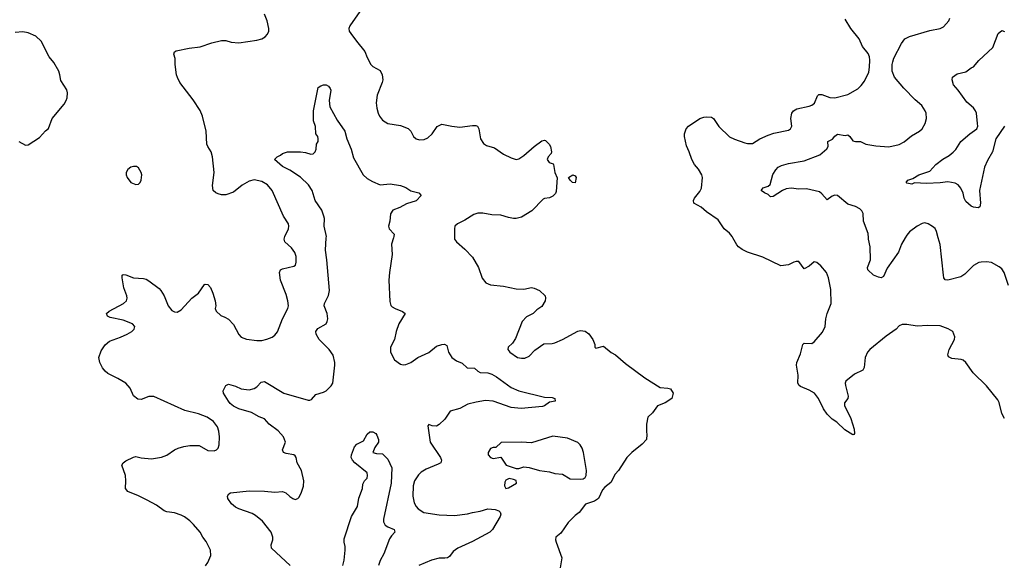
# Model space of a CAD drawing. Header units: inches. Extents: x 1839270 to 1929235, y 762242 to 910350.
# Tile 277 of 362: x 1854825 to 1862489, y 887467 to 891698. Entities that reach past the tile are written whole.
import ezdxf

# ---------------------------------------------------------------- set-up
doc = ezdxf.new("R2010")
doc.units = ezdxf.units.IN
doc.header["$MEASUREMENT"] = 0
for name, color, linetype in [('B8858', 7, 'Continuous'), ('B8859', 7, 'Continuous'), ('B8868', 7, 'Continuous'), ('B8869', 7, 'Continuous')]:
    doc.layers.add(name, color=color, linetype=linetype)

msp = doc.modelspace()

# ---------------------------------------------------------------- linework, layer by layer
at = {"layer": 'B8858', "color": 5}
for points, elevation in [([(1856271.9, 887448.1), (1856290, 887472), (1856312.9, 887527.1), (1856309.2, 887570), (1856275.9, 887635.9), (1856250, 887669), (1856229.4, 887710), (1856178.4, 887770), (1856150, 887796.2), (1856108.5, 887828.5), (1856081.5, 887841.5), (1856030, 887859.2), (1855970, 887867.9), (1855950, 887875.4), (1855890, 887918.9), (1855818, 887958), (1855750, 887992.6), (1855666.7, 888026.7), (1855648.3, 888048.3), (1855652.4, 888110), (1855649.7, 888150), (1855619.6, 888230), (1855629.3, 888250), (1855650, 888263.8), (1855710, 888293), (1855730, 888297.1), (1855770, 888288), (1855850, 888280.4), (1855927.9, 888292.1), (1855970, 888308), (1856029.3, 888350), (1856057.8, 888362.2), (1856103.3, 888376.7), (1856150, 888384.6), (1856222.9, 888382.9), (1856290, 888346), (1856338, 888342), (1856358, 888350), (1856370, 888362), (1856378.4, 888390), (1856379.6, 888450), (1856376.3, 888496.3), (1856363.6, 888530), (1856333.6, 888570), (1856284.9, 888604.9), (1856217, 888630), (1856110, 888657.4), (1855870, 888764.2), (1855830, 888765.4), (1855770, 888742), (1855743.9, 888743.9), (1855710.9, 888770.9), (1855684.2, 888830), (1855650, 888869.6), (1855590, 888906), (1855510, 888943.7), (1855490, 888961.2), (1855470, 888989.2), (1855449.7, 889030), (1855442, 889070), (1855458.8, 889121.2), (1855490, 889167.3), (1855523, 889197), (1855610, 889226), (1855662, 889250), (1855699, 889270), (1855717.2, 889290), (1855721.2, 889310), (1855702, 889330), (1855630, 889359.5), (1855530, 889379.3), (1855508.7, 889390), (1855502, 889410), (1855522, 889430), (1855634, 889490), (1855657.2, 889510), (1855662.7, 889530), (1855659.3, 889550), (1855635.1, 889610), (1855622, 889690), (1855624, 889710), (1855630, 889714.8), (1855650, 889712.7), (1855712.1, 889687.9), (1855790, 889683), (1855810, 889678), (1855830, 889665.5), (1855910, 889606), (1855924.4, 889590), (1855949, 889549), (1855981.6, 889470), (1856010, 889434), (1856030, 889424), (1856050, 889420.7), (1856081, 889439), (1856163.7, 889530), (1856218, 889570), (1856264.2, 889635.8), (1856270, 889640.7), (1856290, 889637.3), (1856310, 889614), (1856328.5, 889570), (1856345.5, 889510), (1856350.8, 889470), (1856347.3, 889450), (1856354.8, 889430), (1856390, 889394.8), (1856422.5, 889382.5), (1856450, 889366), (1856490, 889326), (1856530, 889246.8), (1856550, 889228), (1856590, 889210.4), (1856670, 889201.3), (1856710, 889202), (1856750, 889210.6), (1856790, 889227.7), (1856810, 889242), (1856832.2, 889267.7), (1856869.8, 889370), (1856912.3, 889450), (1856916.2, 889470), (1856912.2, 889510), (1856898.8, 889558.8), (1856855.1, 889670), (1856847.3, 889730), (1856856, 889750), (1856870, 889759.3), (1856960.2, 889779.8), (1856971.5, 889788.5), (1856977.6, 889810), (1856976.1, 889856.1), (1856966.3, 889886.3), (1856941.7, 889921.7), (1856889.6, 889970), (1856883.6, 889990), (1856885.8, 890000)], 680), ([(1856930, 887449.7), (1856785.8, 887585.8), (1856783.5, 887610), (1856794.7, 887650), (1856795.1, 887670), (1856781.6, 887710), (1856714.5, 887794.5), (1856659.6, 887839.6), (1856634.9, 887854.9), (1856529.8, 887889.8), (1856503.8, 887903.8), (1856474, 887930), (1856446, 887970), (1856442.7, 887990), (1856451.9, 888008.1), (1856465.4, 888014.6), (1856610, 888030.2), (1856730, 888028.5), (1856810, 888021.1), (1856870, 888025.5), (1856896.4, 888016.4), (1856926.6, 887986.6), (1856950, 887971), (1856970, 887964.7), (1856990, 887971.3), (1856999.3, 887980.7), (1857018.4, 888021.6), (1857033, 888067), (1857036.9, 888110), (1857017.6, 888190), (1856986, 888250), (1856977.6, 888290), (1856970, 888302.7), (1856959, 888310), (1856900.4, 888320.4), (1856879.5, 888330), (1856871.6, 888350), (1856894, 888410), (1856877.7, 888450), (1856836.9, 888496.9), (1856767.2, 888550), (1856730, 888592.1), (1856690, 888606.5), (1856630, 888640.6), (1856529.6, 888670), (1856488.2, 888690), (1856464, 888710), (1856449.7, 888730), (1856411.1, 888790), (1856409.3, 888809.3), (1856430, 888850.2), (1856450, 888861.2), (1856505.9, 888845.9), (1856550, 888825.7), (1856610, 888817.6), (1856650, 888828.2), (1856670, 888840.5), (1856703.5, 888876.5), (1856730, 888882.4), (1856880.7, 888790), (1857070, 888735.5), (1857083.7, 888736.3), (1857096.9, 888743.1), (1857130, 888782), (1857190, 888798.4), (1857210, 888808.5), (1857250, 888847.2), (1857261.6, 888870), (1857278.5, 889010), (1857278.3, 889030), (1857265.9, 889085.9), (1857233.3, 889130), (1857155.1, 889210), (1857133.6, 889250), (1857129.6, 889270), (1857145.9, 889294.1), (1857209.7, 889330.3), (1857219.6, 889350), (1857223, 889370), (1857217.7, 889410), (1857195.1, 889470), (1857196.9, 889490), (1857228.3, 889551.7), (1857237.4, 889590), (1857216.2, 889830), (1857204.9, 889904.9), (1857211.8, 890000)], 660), ([(1857735.3, 890000), (1857719.5, 889950), (1857724.9, 889870), (1857702.8, 889730), (1857699.6, 889670), (1857704.9, 889504.9), (1857714, 889474), (1857724.2, 889464.2), (1857746.8, 889450), (1857805.8, 889425.8), (1857826, 889410), (1857775.8, 889330), (1857754.4, 889270), (1857743.1, 889210), (1857710.5, 889150), (1857710.5, 889110), (1857742, 889050), (1857790, 889018), (1857810, 889010.6), (1857830, 889013), (1857869.3, 889030), (1857923.7, 889070), (1858010, 889106.7), (1858070, 889157.5), (1858110, 889171.2), (1858131.7, 889171.7), (1858150, 889161), (1858163.8, 889110), (1858187.7, 889070), (1858224.1, 889044.1), (1858270, 889023.6), (1858307.7, 888987.7), (1858366.5, 888986.5), (1858390, 888962.8), (1858410, 888952.6), (1858470, 888950.1), (1858499, 888939), (1858537.1, 888917.1), (1858650, 888836.5), (1858710, 888808.1), (1858910, 888759.3), (1858970, 888757.1), (1858990.8, 888750), (1858992, 888730), (1858950, 888720.7), (1858910, 888691.6), (1858893.4, 888686.6), (1858729.1, 888670.9), (1858650, 888679.8), (1858510, 888728.1), (1858450, 888733.6), (1858378, 888722), (1858314.3, 888705.7), (1858250, 888673), (1858174.8, 888650), (1858135.5, 888590), (1858090, 888546.6), (1858070, 888535.1), (1858036.5, 888536.5), (1858010, 888548), (1858002, 888538), (1858020.7, 888410), (1858099.3, 888290), (1858108, 888270), (1858102, 888250), (1858082.3, 888237.7), (1857990, 888200.4), (1857950, 888175.8), (1857930, 888155.6), (1857898.9, 888110), (1857886.7, 888070), (1857884.9, 887990), (1857896.7, 887936.7), (1857910.4, 887910), (1857928, 887890), (1857970, 887862.6), (1858090, 887844.2), (1858210, 887837.6), (1858310, 887851.5), (1858350, 887862.8), (1858410, 887871.8), (1858470, 887890.4), (1858525.1, 887885.1), (1858554.9, 887874.9), (1858565.2, 887865.2), (1858570.6, 887850), (1858564.9, 887830), (1858504.4, 887730), (1858485.5, 887710), (1858350, 887635.4), (1858235.8, 887584.2), (1858200.3, 887559.7), (1858170, 887520.9), (1858154.8, 887510), (1858133.9, 887506.1), (1858090, 887507.6), (1858029.3, 887490.7), (1857931.5, 887448.5)], 660), ([(1858210.4, 890000), (1858210.7, 889990), (1858224.9, 889970), (1858290, 889913), (1858349.1, 889849.1), (1858395.3, 889770), (1858425.5, 889685.5), (1858453.4, 889650), (1858490, 889633.4), (1858590, 889625.3), (1858690, 889602.3), (1858750, 889601.1), (1858810, 889612.4), (1858830, 889608.5), (1858871.4, 889591.4), (1858914, 889550), (1858919.1, 889530), (1858915.5, 889510), (1858890, 889466.6), (1858850, 889439.3), (1858820.7, 889410), (1858770, 889385.6), (1858737.1, 889350), (1858684.1, 889215.9), (1858659.9, 889180.1), (1858626.8, 889150), (1858624, 889130), (1858640.7, 889110), (1858701, 889070), (1858730, 889063), (1858755.9, 889064.1), (1858790, 889078.8), (1858833.8, 889126.2), (1858905.4, 889174.6), (1858970, 889177.1), (1858990, 889183), (1859050, 889208.2), (1859170, 889273.4), (1859190, 889278), (1859227, 889273), (1859254.1, 889254.1), (1859287.3, 889210), (1859301, 889170), (1859302, 889150), (1859310, 889142), (1859370, 889156), (1859428.8, 889108.8), (1859462.8, 889090), (1859540.9, 889020.9), (1859690.5, 888910.5), (1859810, 888834.8), (1859870.6, 888830.6), (1859890, 888824.7), (1859910.8, 888790), (1859901, 888750), (1859850, 888716), (1859788.5, 888691.5), (1859750, 888639), (1859715.3, 888604.7), (1859704, 888550), (1859702.8, 888490), (1859707.3, 888470), (1859704, 888430), (1859670, 888393.2), (1859591, 888330), (1859550.5, 888289.5), (1859486.8, 888190), (1859459.9, 888160.1), (1859425.2, 888094.8), (1859380.5, 888059.5), (1859361.4, 888038.6), (1859331, 887970), (1859298, 887950), (1859230, 887927), (1859178.8, 887861.2), (1859150, 887839.3), (1859094.7, 887785.3), (1859038, 887702), (1858998, 887670), (1858996, 887650), (1859001, 887630), (1859044, 887510), (1859031, 887431)], 680), ([(1857339.2, 887450), (1857349.8, 887490), (1857359.8, 887570), (1857358.4, 887598.4), (1857349.6, 887630.4), (1857350, 887658), (1857408.5, 887831.5), (1857455.6, 887910), (1857465.7, 887974.3), (1857492.3, 888050), (1857496, 888084), (1857508.7, 888110), (1857528.7, 888130), (1857533.2, 888150), (1857528.7, 888170), (1857432.7, 888250), (1857416, 888270), (1857406, 888290), (1857406.6, 888310), (1857430, 888373.4), (1857450, 888393.4), (1857500.2, 888419.8), (1857530, 888471.3), (1857549.3, 888490.7), (1857574, 888490), (1857596.9, 888476.9), (1857605.4, 888465.4), (1857618, 888430), (1857618, 888410), (1857590, 888368), (1857574, 888330), (1857602, 888322), (1857650, 888318), (1857690, 888278), (1857721.6, 888210), (1857715.3, 888090), (1857655.8, 887810), (1857658, 887790), (1857670, 887764.9), (1857690.2, 887750.2), (1857739.1, 887730), (1857745.5, 887710), (1857718.4, 887681.6), (1857703.2, 887656.8), (1857658.9, 887541.1), (1857631.5, 887488.5), (1857618.4, 887450)], 640)]:
    msp.add_lwpolyline(points, dxfattribs=dict(at, elevation=elevation))
at = {"layer": 'B8858', "color": 5, "elevation": 680}
for points in [[(1858976.2, 888456.2), (1858810, 888403.6), (1858730, 888409.5), (1858573.4, 888406.6), (1858530.6, 888369.4), (1858510, 888367.6), (1858490, 888359.6), (1858470.4, 888330), (1858472.4, 888310), (1858490, 888290.4), (1858510, 888283), (1858570, 888292), (1858612, 888230), (1858690, 888205.5), (1858710, 888205.5), (1858750, 888217.3), (1858790, 888213.4), (1858872, 888190), (1858950, 888179.1), (1858990, 888165.5), (1859050, 888160.4), (1859110, 888124.9), (1859190, 888120.5), (1859210, 888124), (1859226, 888134), (1859234, 888150), (1859238, 888190), (1859214, 888330), (1859202.7, 888362.7), (1859188.7, 888388.7), (1859170, 888407.6), (1859090, 888439.6)], [(1858634.2, 888125.8), (1858610, 888115.1), (1858601.4, 888098.6), (1858598.4, 888070), (1858610, 888049.1), (1858630, 888055.5), (1858692.1, 888090), (1858690.6, 888110.6), (1858670, 888119.7)]]:
    msp.add_lwpolyline(points, close=True, dxfattribs=at)
at = {"layer": 'B8859', "color": 5}
for points, elevation in [([(1857491.2, 891788.8), (1857394, 891650), (1857387.4, 891630), (1857390.3, 891610), (1857403.1, 891590), (1857445.7, 891530), (1857511, 891451), (1857530, 891404), (1857559.3, 891350), (1857574.7, 891334.7), (1857630, 891302.8), (1857647.7, 891270), (1857650.4, 891230.4), (1857646.4, 891210), (1857608, 891110), (1857600.5, 891050), (1857603.8, 891010), (1857614.9, 890970), (1857626.1, 890946.1), (1857650, 890916.3), (1857691.3, 890890), (1857790, 890874), (1857850, 890852.4), (1857868.5, 890830), (1857890.5, 890790), (1857910, 890770.5), (1857937.5, 890762.5), (1857974.2, 890765.8), (1858001.5, 890778.5), (1858036, 890810), (1858074, 890866), (1858110, 890884.9), (1858188.7, 890868.7), (1858250, 890862.6), (1858350, 890876), (1858374.9, 890874.9), (1858388.5, 890868.5), (1858399.3, 890850), (1858412.2, 890772.2), (1858434.6, 890734.6), (1858459.9, 890719.9), (1858519.9, 890699.9), (1858590, 890650.8), (1858650, 890622), (1858690, 890610.7), (1858710, 890614), (1858750, 890640.7), (1858830, 890710.7), (1858890, 890756), (1858910, 890761), (1858916.8, 890756.8), (1858946.8, 890730), (1858958, 890710), (1858965.5, 890670), (1858962.5, 890657.5), (1858938, 890630), (1858930.4, 890610), (1858947.1, 890587.1), (1858976.4, 890576.4), (1858980.7, 890570), (1858990.5, 890510), (1859007.7, 890467.7), (1858999.9, 890360.1), (1858994.7, 890345.3), (1858975.3, 890324.7), (1858950, 890312), (1858910, 890306), (1858899.9, 890300.1), (1858810.6, 890210), (1858730, 890162), (1858690, 890152), (1858670, 890152), (1858630, 890158.4), (1858570, 890176.3), (1858500.1, 890180.1), (1858430, 890192.8), (1858390, 890192.4), (1858359.3, 890180.7), (1858290, 890137.6), (1858231.9, 890108.1), (1858213.4, 890090), (1858208.5, 890071.5), (1858210.4, 890000)], 680), ([(1856885.8, 890000), (1856888, 890010), (1856917.4, 890070), (1856920.5, 890090), (1856917.6, 890110), (1856878, 890170), (1856789.6, 890370), (1856752.9, 890412.9), (1856710, 890438), (1856650, 890451.1), (1856610, 890442.4), (1856556.3, 890410), (1856490, 890355.4), (1856430, 890335.5), (1856394.7, 890334.7), (1856370, 890341.5), (1856352, 890350), (1856331.6, 890370), (1856326.9, 890406.9), (1856339.8, 890510), (1856325.7, 890630), (1856314.3, 890670), (1856288.4, 890710), (1856281, 890730), (1856276.5, 890830), (1856247.8, 890947.8), (1856230, 890991.6), (1856174.6, 891074.6), (1856071.3, 891210), (1856052.3, 891247.7), (1856046.3, 891270), (1856035.1, 891350), (1856035.6, 891395.6), (1856025.1, 891430), (1856031.3, 891448.7), (1856043.6, 891456.4), (1856143.9, 891476.1), (1856230, 891486), (1856321.1, 891518.9), (1856397, 891537), (1856430, 891537.1), (1856470, 891524), (1856530, 891518), (1856670, 891539.3), (1856708.7, 891550), (1856734.9, 891565.1), (1856754.9, 891585.1), (1856764.5, 891610), (1856765.1, 891630), (1856751.5, 891690), (1856730, 891741.2)], 680), ([(1854818, 890750), (1854870, 890720.7), (1854890, 890724), (1854979.1, 890780.9), (1855026.7, 890833.3), (1855049.6, 890850.4), (1855076.9, 890930), (1855170, 891041.6), (1855187.8, 891070), (1855195.1, 891090), (1855198.4, 891130), (1855192.8, 891152.8), (1855144.9, 891224.9), (1855138.7, 891270), (1855130, 891297.2), (1855090, 891365.2), (1855055.1, 891410), (1854991.3, 891530), (1854950, 891569.5), (1854890, 891596.9), (1854850, 891603.6), (1854790, 891597.6)], 720), ([(1857211.8, 890000), (1857212.5, 890010), (1857195.1, 890090), (1857197.3, 890150), (1857193.7, 890170), (1857176.2, 890216.2), (1857124.7, 890290), (1857101.3, 890370), (1857074.1, 890414.1), (1857010, 890472.7), (1856927.6, 890527.6), (1856870, 890556.2), (1856809.2, 890610), (1856828, 890630), (1856855.5, 890644.5), (1856870, 890658), (1856910, 890671), (1857010.5, 890670.5), (1857050, 890664), (1857090, 890650.8), (1857110, 890654.8), (1857125.2, 890670), (1857132.3, 890690), (1857135.1, 890730), (1857149.3, 890750), (1857149.4, 890770), (1857144.5, 890790), (1857129.6, 890810), (1857127.5, 890867.5), (1857111.5, 890911.5), (1857112.8, 890990), (1857149.4, 891170), (1857170, 891184.7), (1857190, 891192), (1857210, 891192), (1857230, 891182), (1857242, 891162), (1857246, 891150), (1857233, 891070), (1857239.9, 891019.9), (1857297.5, 890917.5), (1857354.9, 890830), (1857370.3, 890770), (1857404.7, 890690), (1857423.2, 890623.2), (1857499.3, 890490), (1857530, 890463), (1857570, 890438), (1857630, 890413.4), (1857710, 890421.6), (1857790, 890407), (1857831.6, 890391.6), (1857870, 890365.5), (1857931.3, 890350), (1857951.3, 890330), (1857910, 890287.3), (1857836.1, 890263.9), (1857784.4, 890235.6), (1857730, 890214.5), (1857712, 890188), (1857707, 890130), (1857695.3, 890090), (1857700.4, 890070), (1857739.3, 890030), (1857738.4, 890010), (1857735.3, 890000)], 660)]:
    msp.add_lwpolyline(points, dxfattribs=dict(at, elevation=elevation))
for points, elevation in [([(1855710, 890555.1), (1855690.5, 890549.5), (1855667.9, 890532.1), (1855654.8, 890510), (1855654.8, 890490), (1855662.8, 890470), (1855690, 890431), (1855730, 890414.8), (1855750, 890418.8), (1855764, 890430), (1855771.5, 890448.5), (1855775.1, 890490), (1855769.5, 890510), (1855750, 890545.2), (1855734.9, 890554.9)], 720), ([(1859150, 890428.7), (1859128, 890430), (1859110, 890448), (1859098, 890470), (1859130, 890490.7), (1859150, 890482), (1859156, 890470)], 680)]:
    msp.add_lwpolyline(points, close=True, dxfattribs=dict(at, elevation=elevation))
at = {"layer": 'B8868', "color": 5}
for points, elevation in [([(1862490, 888595.1), (1862470, 888632.7), (1862450, 888719), (1862439.8, 888739.8), (1862350, 888847.3), (1862245.6, 888950), (1862189.4, 889030), (1862170, 889047), (1862153.9, 889053.9), (1862081.1, 889061.1), (1862054.8, 889074.8), (1862049.4, 889090), (1862060.7, 889130), (1862101.2, 889210), (1862104, 889230), (1862088.7, 889270), (1862051.7, 889291.7), (1861990, 889314.5), (1861890, 889317.6), (1861811.5, 889311.5), (1861730, 889326.6), (1861694.4, 889325.6), (1861670, 889314), (1861646.8, 889290), (1861570, 889235.8), (1861442, 889130), (1861425.5, 889110), (1861406.4, 889070), (1861398.4, 888990), (1861388.8, 888971.2), (1861322, 888938), (1861256.3, 888883.7), (1861250.3, 888870), (1861252.4, 888850), (1861272.9, 888767.1), (1861270, 888748.7), (1861244, 888716), (1861244.5, 888695.5), (1861294.3, 888594.3), (1861320.4, 888510), (1861322, 888478), (1861318, 888470), (1861310, 888467), (1861246.8, 888506.8), (1861186.3, 888566.3), (1861150, 888589.6), (1861110, 888628.2), (1861081.2, 888670), (1861042.3, 888750), (1861011.2, 888790), (1860970, 888813.5), (1860902.5, 888842.5), (1860892.3, 888850), (1860882, 888870), (1860885.1, 888930), (1860871.8, 889008.2), (1860873.6, 889030), (1860903.5, 889096.5), (1860921.6, 889170), (1860930, 889180.5), (1860990, 889178.5), (1861009.6, 889190), (1861075.1, 889264.9), (1861094, 889310), (1861100.4, 889370), (1861109.7, 889410), (1861141.3, 889490), (1861139.3, 889599.3), (1861121.2, 889690), (1861105.2, 889730), (1861061.2, 889781.2), (1861029.3, 889809.3), (1861010, 889812.7), (1860970, 889779.5), (1860930, 889759.3), (1860890, 889816), (1860870, 889816), (1860852, 889810), (1860810, 889789), (1860750, 889782), (1860609.3, 889850), (1860489, 889889), (1860448.3, 889908.3), (1860419.7, 889930), (1860406.1, 889946.1), (1860376.5, 890000)], 680), ([(1861717.5, 890000), (1861690, 889951.8), (1861665.8, 889890), (1861577.1, 889762.9), (1861550, 889699.7), (1861530.1, 889689.9), (1861510, 889693.3), (1861471.8, 889710), (1861426.3, 889750), (1861423.1, 889770), (1861447.4, 889830), (1861444.5, 889930), (1861431.8, 889990), (1861431.4, 890000)], 660), ([(1862522.3, 889630), (1862487.1, 889730), (1862470, 889758.4), (1862450, 889775.1), (1862390, 889807.3), (1862350, 889814.5), (1862308.3, 889811.7), (1862290, 889807), (1862250, 889783.7), (1862182.5, 889717.5), (1862150, 889696.9), (1862050, 889669.5), (1862030, 889674), (1862019.3, 889690), (1862014.5, 889710), (1861990, 889948), (1861975, 890000)], 660)]:
    msp.add_lwpolyline(points, dxfattribs=dict(at, elevation=elevation))
at = {"layer": 'B8869', "color": 5}
for points, elevation in [([(1861431.4, 890000), (1861430, 890033.2), (1861394.3, 890130), (1861389.6, 890190), (1861380.7, 890210), (1861365.7, 890225.7), (1861330, 890243), (1861270, 890261.3), (1861190, 890329.6), (1861170, 890332.6), (1861150, 890324), (1861110, 890295.6), (1861070, 890342.9), (1861050, 890358), (1860950, 890382.4), (1860890, 890378.9), (1860830, 890386), (1860790, 890380.5), (1860763, 890370), (1860690, 890322), (1860670, 890320.7), (1860650, 890336.9), (1860621.2, 890350), (1860597.2, 890370), (1860613.2, 890390), (1860650, 890401.7), (1860665.7, 890414.3), (1860687.9, 890492.1), (1860710, 890530.4), (1860728.9, 890551.1), (1860755.7, 890564.3), (1860810, 890579.2), (1860930, 890600.8), (1861053.7, 890646.3), (1861107.8, 890692.2), (1861116.9, 890710), (1861114.5, 890750), (1861151.8, 890768.2), (1861170, 890792.7), (1861190, 890807.2), (1861250, 890796.9), (1861270, 890803.1), (1861286, 890790), (1861310, 890756.4), (1861330, 890748.9), (1861370, 890750.4), (1861410, 890728.7), (1861490, 890716), (1861590, 890708.8), (1861670, 890728), (1861710, 890747.7), (1861766.7, 890793.3), (1861829.2, 890830), (1861849.3, 890850), (1861872.7, 890890), (1861882.7, 890930), (1861880.9, 890970), (1861874, 890990), (1861846, 891030), (1861794.9, 891074.9), (1861705.9, 891165.9), (1861634.5, 891250), (1861616.9, 891296.9), (1861616.5, 891350), (1861620.6, 891370), (1861630, 891397.6), (1861690, 891514), (1861716, 891550), (1861751.5, 891568.5), (1861910, 891613.4), (1861990, 891630.6), (1862016.1, 891643.9), (1862057.2, 891690), (1862064, 891710)], 660), ([(1860376.5, 890000), (1860370, 890011.8), (1860350, 890037), (1860309.4, 890070), (1860261.2, 890141.2), (1860170, 890203.6), (1860130, 890238), (1860073.2, 890270), (1860069.5, 890290), (1860078, 890310), (1860120.1, 890359.9), (1860132.8, 890387.2), (1860138.7, 890470), (1860135.1, 890490), (1860110, 890535.1), (1860078.4, 890570), (1860056.2, 890610), (1860037, 890670), (1860016.2, 890716.2), (1860000.7, 890790), (1860000.7, 890810), (1860011.7, 890848.3), (1860031.4, 890868.6), (1860119, 890930), (1860150, 890940.5), (1860170, 890942), (1860210, 890938.8), (1860224.7, 890930), (1860268.1, 890868.1), (1860350, 890787.7), (1860388.9, 890768.9), (1860470, 890738.7), (1860490, 890735.3), (1860530, 890734.9), (1860586.6, 890770), (1860650, 890799.7), (1860694.7, 890814.7), (1860810, 890839.3), (1860826, 890850), (1860834.5, 890870), (1860828, 890930), (1860836.2, 890970), (1860847.3, 890990), (1860875.2, 891004.8), (1860970, 891024), (1860990, 891033.1), (1861010.6, 891049.4), (1861034.9, 891105.1), (1861045.2, 891114.8), (1861070, 891115.5), (1861130, 891092.8), (1861170, 891090.3), (1861270, 891117), (1861350, 891158.9), (1861375.1, 891184.9), (1861399.8, 891220.2), (1861434.3, 891290), (1861440.8, 891330), (1861442.2, 891382.2), (1861439.2, 891410), (1861430, 891435.1), (1861385.6, 891490), (1861359.6, 891550), (1861293.7, 891630), (1861250, 891702)], 680), ([(1862490, 890869.7), (1862423.8, 890770), (1862398.4, 890670), (1862358.6, 890601.4), (1862336.2, 890550), (1862295.3, 890370), (1862303, 890270), (1862298.8, 890241.2), (1862285.4, 890234.6), (1862250, 890238), (1862230, 890247.3), (1862190, 890283), (1862176.1, 890310), (1862167.9, 890347.9), (1862150, 890386.6), (1862130, 890412.3), (1862106, 890426), (1862050, 890436), (1861990, 890427.7), (1861882.7, 890422.7), (1861790.9, 890429.1), (1861770, 890419), (1861730, 890425.2), (1861724, 890430), (1861738, 890450), (1861777.5, 890462.5), (1861824, 890490), (1861910, 890518), (1861955.1, 890570), (1862010, 890611.7), (1862059.6, 890640.4), (1862091.9, 890668.1), (1862111.9, 890688.1), (1862151.8, 890750), (1862219.6, 890810), (1862276, 890850), (1862282.4, 890870), (1862281.2, 890890), (1862272.7, 890970), (1862265.7, 890990), (1862250, 891011.1), (1862197.4, 891057.4), (1862130, 891149.6), (1862093, 891190), (1862082.4, 891230), (1862087, 891250), (1862122, 891278), (1862190, 891293.7), (1862230, 891322.4), (1862250, 891330.3), (1862290, 891379.5), (1862398.8, 891481.2), (1862442, 891590), (1862470, 891613), (1862490, 891607.7)], 640), ([(1861975, 890000), (1861960.7, 890050), (1861950, 890072.7), (1861930, 890089.3), (1861895.3, 890110), (1861870, 890116.2), (1861850, 890111.6), (1861810, 890091.3), (1861750, 890047.6), (1861730, 890022), (1861717.5, 890000)], 660)]:
    msp.add_lwpolyline(points, dxfattribs=dict(at, elevation=elevation))

doc.saveas('drawing.dxf')
